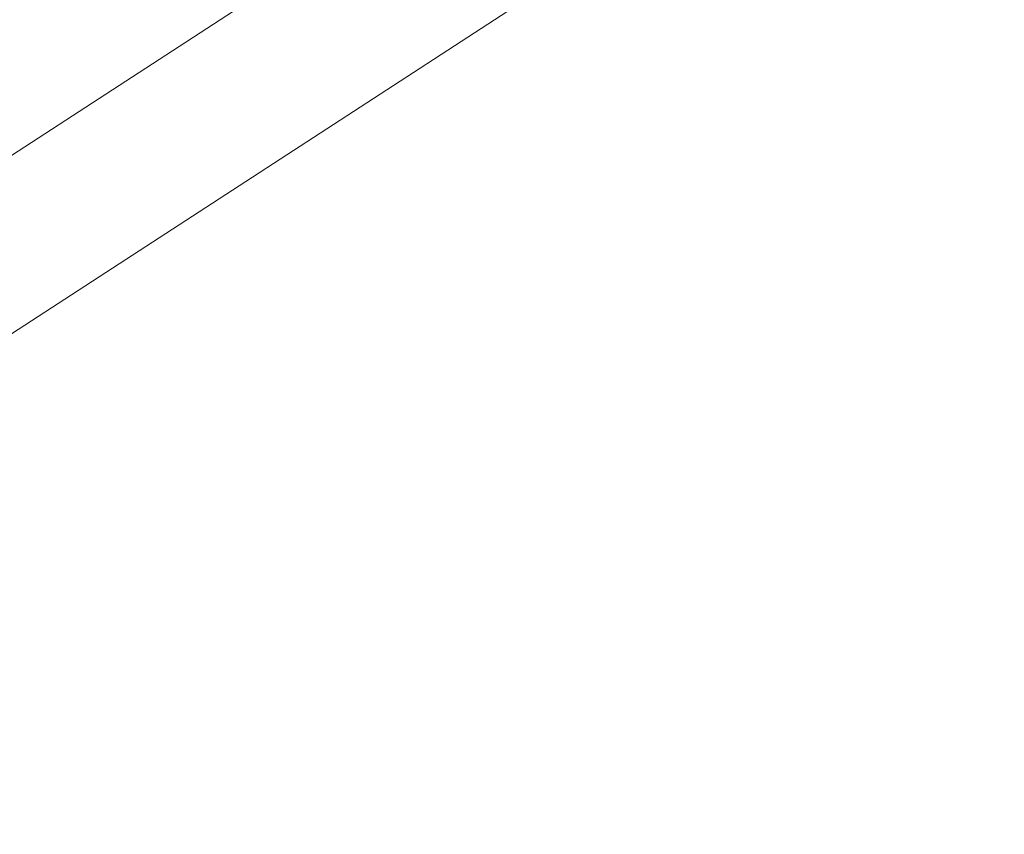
# Model space of a CAD drawing. Header units: metres. Extents: x 163628 to 167855, y 402678 to 405435.
# Tile 438 of 656: x 167387.081 to 167387.248, y 404858.833 to 404858.971. Entities that reach past the tile are written whole.
import ezdxf

# ---------------------------------------------------------------- set-up
doc = ezdxf.new("R2010")
doc.units = ezdxf.units.M
for name, color, linetype, lineweight in [('X-CA190022.004-UO-BGT_Ondergrond$0$GE_201_SHDHek_Lijn_GEM', 253, 'X-CA190022.004-UO-BGT_Ondergrond$0$Hekwerk', 9), ('X-CA190022.004-UO-BGT_Ondergrond$0$GE_401_OTDErf_Vlak_GEM', 253, 'Continuous', 9), ('X-CA190022.004-UO-BGT_Ondergrond$0$GE_479_BTDGroenvoorziening_grasenkruida_GEM', 253, 'Continuous', 9), ('X-CA190022.004-UO-DTM inmeting$0$B-WE-AL-AANPIJLING-T18', 246, 'Continuous', 0), ('X-CA190022.004-UO-KAD_Percelen$0$B-WE-KG-GRENS_PERCEEL-GV', 150, 'Continuous', 9)]:
    doc.layers.add(name, color=color, linetype=linetype, lineweight=lineweight)
doc.styles.add('X-CA190022.004-UO-DTM inmeting$0$NLCS-ISO', font='isocpeur.ttf', dxfattribs={"height": 2.5})
doc.linetypes.add('X-CA190022.004-UO-BGT_Ondergrond$0$Hekwerk', pattern='A,5,-1.5,[2,dgnlstyle-Veghel.shx,S=0.007937,R=0,X=0,Y=0],-1.5', length=8)

msp = doc.modelspace()

# ---------------------------------------------------------------- linework, layer by layer
at = {"layer": 'X-CA190022.004-UO-BGT_Ondergrond$0$GE_201_SHDHek_Lijn_GEM'}
msp.add_line((167404.185, 404870.05), (167386.457, 404858.513), dxfattribs=at)
at = {"layer": 'X-CA190022.004-UO-BGT_Ondergrond$0$GE_401_OTDErf_Vlak_GEM', "flags": 128}
msp.add_lwpolyline([(167400.133, 404929.779), (167399.078, 404915.725), (167398.959, 404906.913), (167399.061, 404897.697), (167398.739, 404883.182), (167399.417, 404876.868), (167400.885, 404874.795), (167402.566, 404873.189), (167404.019, 404872.416), (167404.185, 404870.05), (167386.457, 404858.513), (167385.635, 404857.979), (167382.913, 404856.207), (167381.541, 404855.42), (167380.788, 404854.987), (167368.252, 404847.792)], dxfattribs=at)
at = {"layer": 'X-CA190022.004-UO-BGT_Ondergrond$0$GE_479_BTDGroenvoorziening_grasenkruida_GEM', "flags": 128}
msp.add_lwpolyline([(167398.04, 404863.177), (167388.203, 404857.52), (167387.316, 404857.01), (167386.457, 404858.513), (167404.185, 404870.05), (167404.019, 404872.416), (167404.15, 404872.347), (167405.442, 404871.835), (167408.223, 404871.146), (167411.392, 404872.393), (167413.819, 404874.138), (167415.221, 404876.379), (167415.156, 404880.274), (167414.836, 404885.141), (167414.618, 404889.075), (167414.781, 404894.281), (167415.895, 404899.11), (167418.121, 404903.623), (167421.793, 404909.346), (167425.691, 404914.648), (167430.241, 404920.627), (167433.288, 404926.385), (167435.746, 404932.159)], dxfattribs=at)
at = {"layer": 'X-CA190022.004-UO-KAD_Percelen$0$B-WE-KG-GRENS_PERCEEL-GV', "flags": 128}
msp.add_lwpolyline([(167404.164, 404870.058), (167402.938, 404884.378), (167402.376, 404891.512), (167401.896, 404898.663), (167369.951, 404883.844), (167373.073, 404877.13), (167382.833, 404856.187)], close=True, dxfattribs=at)
msp.add_lwpolyline([(167351.109, 404832.026), (167388.083, 404853.445), (167404.654, 404864.349), (167413.139, 404869.932), (167419.395, 404873.889), (167419.331, 404879.921), (167404.164, 404870.058), (167382.833, 404856.187), (167374.007, 404851.05), (167366.213, 404846.514)], dxfattribs=at)

# ---------------------------------------------------------------- texts
at = {"layer": 'X-CA190022.004-UO-DTM inmeting$0$B-WE-AL-AANPIJLING-T18', "linetype": 'ByBlock', "insert": (167386.90073, 404859.86259), "char_height": 0.18, "attachment_point": 5, "rotation": 27.1615, "style": 'X-CA190022.004-UO-DTM inmeting$0$NLCS-ISO'}
msp.add_mtext_dynamic_manual_height_columns('Beheersgrens: hekwerk, muur, haag etc..', width=6.0054575, gutter_width=12.201, heights=[0.234], dxfattribs=at)

doc.saveas('drawing.dxf')
